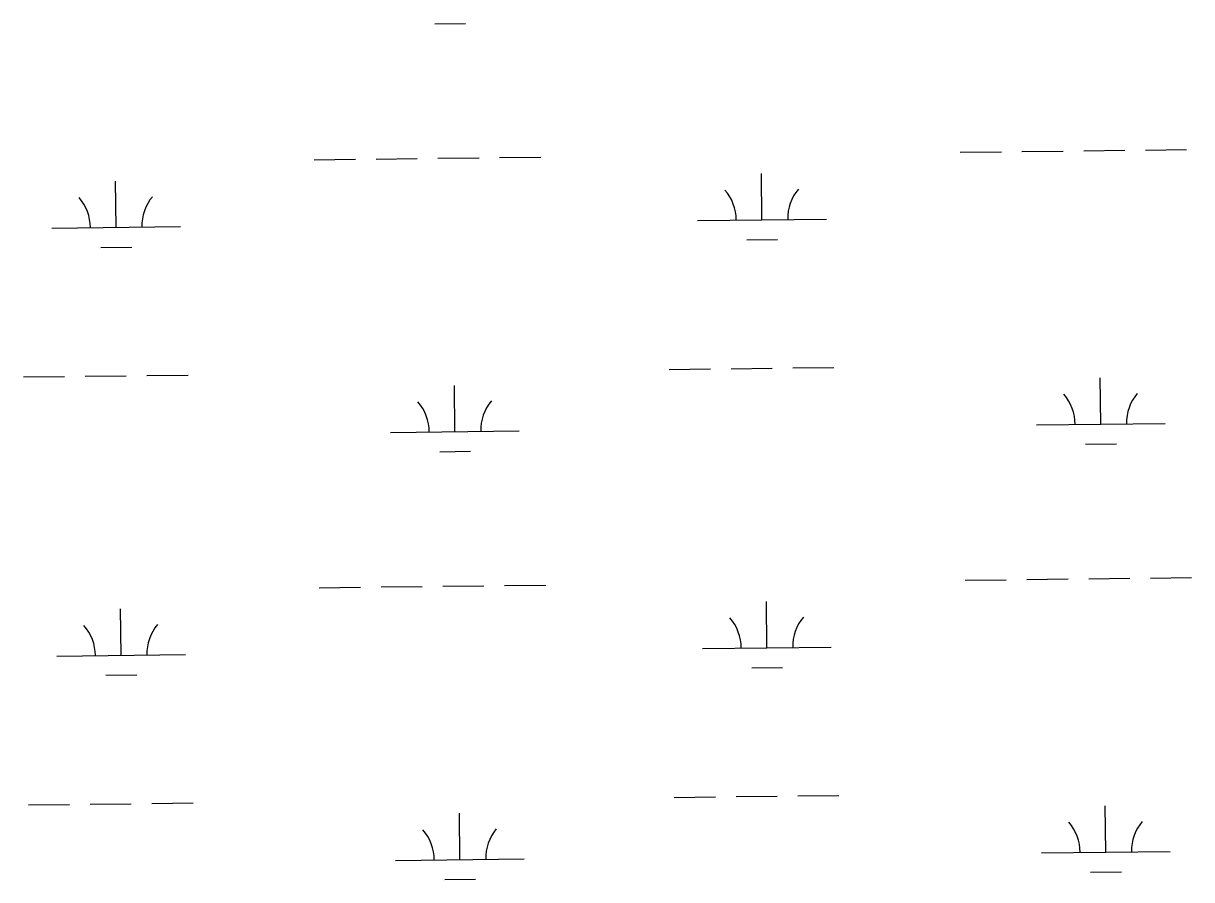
# Model space of a CAD drawing. Extents: x 3684037 to 3722149, y 433263 to 459021.
# Drawn here: x 3688963 to 3689870, y 445276 to 445941 of the extents above; entities that cross this region are included whole.
import ezdxf

# ---------------------------------------------------------------- set-up
doc = ezdxf.new("R2010")
doc.units = 0
doc.layers.add('V-WETL-SWMP', color=7, linetype='Continuous')

msp = doc.modelspace()

# ---------------------------------------------------------------- linework, layer by layer
at = {"layer": 'V-WETL-SWMP'}
for p, q in [((3689282.25, 445940.97), (3689306.24, 445941.25)), ((3689690.5, 445841.07), (3689722.5, 445841.44)), ((3689738.5, 445841.63), (3689770.49, 445842)), ((3689786.49, 445842.19), (3689818.49, 445842.56)), ((3689834.49, 445842.75), (3689866.49, 445843.12)), ((3689188.63, 445835.23), (3689220.62, 445835.6)), ((3689236.62, 445835.79), (3689268.62, 445836.16)), ((3689284.62, 445836.35), (3689316.62, 445836.72)), ((3689332.62, 445836.91), (3689364.61, 445837.28)), ((3689536.51, 445788.53), (3689536.09, 445824.53)), ((3689034.63, 445782.69), (3689034.22, 445818.69)), ((3689486.51, 445787.95), (3689586.51, 445789.11)), ((3688984.64, 445782.11), (3689084.63, 445783.27)), ((3689022.81, 445767.12), (3689046.81, 445767.4)), ((3689524.69, 445772.96), (3689548.69, 445773.24)), ((3689058.57, 445667.53), (3689090.57, 445667.9)), ((3689464.45, 445672.25), (3689496.45, 445672.63)), ((3689512.45, 445672.81), (3689544.44, 445673.18)), ((3689560.44, 445673.37), (3689592.44, 445673.74)), ((3688962.57, 445666.41), (3688994.57, 445666.79)), ((3689010.57, 445666.97), (3689042.57, 445667.34)), ((3689297.94, 445623.88), (3689297.52, 445659.88)), ((3689799.81, 445629.72), (3689799.39, 445665.72)), ((3689247.94, 445623.3), (3689347.93, 445624.47)), ((3689749.81, 445629.14), (3689849.81, 445630.31)), ((3689787.99, 445614.15), (3689811.99, 445614.43)), ((3689286.12, 445608.31), (3689310.11, 445608.59)), ((3689288.49, 445503.69), (3689320.49, 445504.07)), ((3689336.49, 445504.25), (3689368.48, 445504.63)), ((3689694.37, 445508.42), (3689726.37, 445508.79)), ((3689742.37, 445508.98), (3689774.37, 445509.35)), ((3689790.36, 445509.53), (3689822.36, 445509.91)), ((3689838.36, 445510.09), (3689870.36, 445510.47)), ((3689192.5, 445502.58), (3689224.49, 445502.95)), ((3689240.49, 445503.14), (3689272.49, 445503.51)), ((3689038.51, 445450.04), (3689038.09, 445486.04)), ((3689540.38, 445455.88), (3689539.96, 445491.88)), ((3688988.51, 445449.46), (3689088.5, 445450.62)), ((3689490.38, 445455.3), (3689590.38, 445456.46)), ((3689528.56, 445440.31), (3689552.56, 445440.59)), ((3689026.69, 445434.47), (3689050.68, 445434.75)), ((3689564.31, 445340.72), (3689596.31, 445341.09)), ((3688966.45, 445333.76), (3688998.44, 445334.13)), ((3689014.44, 445334.32), (3689046.44, 445334.69)), ((3689062.44, 445334.88), (3689094.44, 445335.25)), ((3689468.32, 445339.6), (3689500.32, 445339.97)), ((3689516.32, 445340.16), (3689548.31, 445340.53)), ((3689803.68, 445297.07), (3689803.26, 445333.07)), ((3689301.81, 445291.23), (3689301.39, 445327.23)), ((3689753.68, 445296.49), (3689853.68, 445297.65)), ((3689251.81, 445290.65), (3689351.8, 445291.81)), ((3689791.86, 445281.5), (3689815.86, 445281.78)), ((3689289.99, 445275.66), (3689313.99, 445275.94))]:
    msp.add_line(p, q, dxfattribs=at)
for centre, start, end in [((3688979.39, 445782.52), 359.89487, 41.43853), ((3689089.87, 445783.81), 139.89486, 181.43852), ((3689481.26, 445788.36), 359.89487, 41.43853), ((3689591.74, 445789.65), 139.89486, 181.43852), ((3689744.57, 445629.56), 359.89487, 41.43853), ((3689855.04, 445630.84), 139.89486, 181.43852), ((3689242.69, 445623.72), 359.89487, 41.43853), ((3689353.17, 445625), 139.89486, 181.43852), ((3689485.13, 445455.71), 359.89487, 41.43853), ((3689595.61, 445457), 139.89486, 181.43852), ((3688983.26, 445449.87), 359.89487, 41.43853), ((3689093.74, 445451.16), 139.89486, 181.43852), ((3689246.56, 445291.06), 359.89487, 41.43853), ((3689357.04, 445292.35), 139.89486, 181.43852), ((3689748.44, 445296.9), 359.89487, 41.43853), ((3689858.91, 445298.19), 139.89486, 181.43852)]:
    msp.add_arc(centre, 35.25, start, end, dxfattribs=at)

doc.saveas('drawing.dxf')
